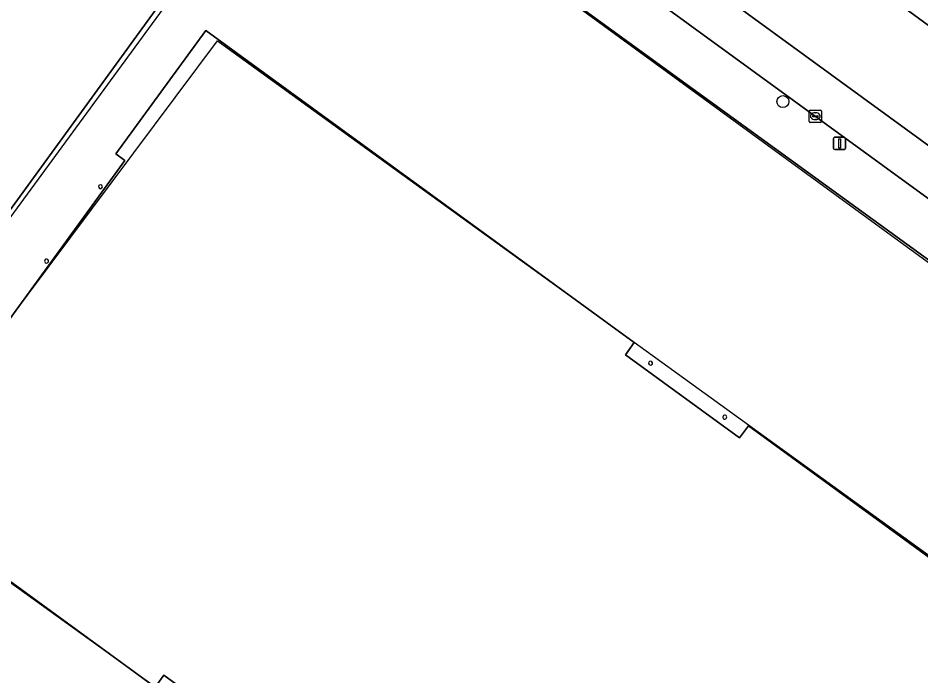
# Model space of a CAD drawing. Extents: x 159039 to 160102, y 381214 to 382524.
# Drawn here: x 159723.7 to 159797.6, y 382328.7 to 382382.5 of the extents above; entities that cross this region are included whole.
import ezdxf

# ---------------------------------------------------------------- set-up
doc = ezdxf.new("R2010")
doc.units = 0
for name, color, linetype in [('IMGEO_Berm_groen', 7, 'Continuous'), ('IMGEO_Boom', 7, 'Continuous'), ('IMGEO_Erf', 7, 'Continuous'), ('IMGEO_Fietspad_gesloten', 7, 'Continuous'), ('IMGEO_Groenvoorziening', 7, 'Continuous'), ('IMGEO_Hek', 7, 'Continuous'), ('IMGEO_Kolk', 7, 'Continuous'), ('IMGEO_Lichtmast', 7, 'Continuous'), ('IMGEO_Pand', 7, 'Continuous'), ('IMGEO_Pand_vergunning_verleend', 7, 'Continuous'), ('IMGEO_Rijbaan_regionaal_gesloten', 7, 'Continuous'), ('IMGEO_Voetpad_open', 7, 'Continuous')]:
    doc.layers.add(name, color=color, linetype=linetype)

msp = doc.modelspace()

# ---------------------------------------------------------------- linework, layer by layer
at = {"layer": 'IMGEO_Berm_groen'}
for points in [[(159951.408, 382270.111), (159950.255, 382270.973), (159942.86, 382276.362), (159898.832, 382308.266), (159879.476, 382322.389), (159862.74, 382334.601), (159851.859, 382342.552), (159851.467, 382342.838), (159848.225, 382345.207), (159847.909, 382345.438), (159842.302, 382349.754), (159825.931, 382361.611), (159744.721, 382421.135)], [(159731.166, 382420.942), (159806.91, 382365.755)]]:
    msp.add_lwpolyline(points, dxfattribs=at)
at = {"layer": 'IMGEO_Boom'}
msp.add_circle((159786.265, 382375.714), 0.489, dxfattribs=at)
at = {"layer": 'IMGEO_Erf'}
msp.add_lwpolyline([(159813.753, 382300.574), (159836.299, 382335.103), (159747.073, 382399.873), (159699.247, 382334.119), (159704.565, 382330.203), (159706.627, 382328.685), (159722.88, 382316.716), (159724.903, 382315.226), (159743.675, 382301.403), (159744.886, 382300.517), (159752.002, 382295.309), (159764.135, 382286.429)], dxfattribs=at)
msp.add_lwpolyline([(159785.205, 382291.264), (159756.441, 382312.198), (159757.143, 382313.162), (159735.653, 382328.808), (159734.933, 382327.823), (159712.1, 382344.486), (159720.334, 382355.812), (159721.082, 382355.277), (159732.445, 382370.894), (159731.709, 382371.439), (159739.063, 382381.527), (159774.11, 382356.003), (159773.397, 382355.011), (159782.725, 382348.221), (159783.444, 382349.209), (159812.17, 382328.274)], close=True, dxfattribs=at)
for centre, radius, start, end in [((159730.46, 382368.752), 0.157, 164.54475, 115.39473), ((159730.458, 382368.754), 0.154, 114.94738, 164.9921), ((159726.049, 382362.678), 0.164, 149.38066, 86.13642), ((159726.048, 382362.679), 0.162, 85.8011, 149.71598), ((159775.444, 382354.327), 0.163, 43.31587, 341.59283), ((159775.439, 382354.326), 0.166, 342.34035, 42.56835), ((159781.51, 382349.912), 0.163, 124.41748, 26.0482), ((159781.51, 382349.911), 0.164, 26.50825, 123.95743)]:
    msp.add_arc(centre, radius, start, end, dxfattribs=at)
at = {"layer": 'IMGEO_Fietspad_gesloten'}
msp.add_lwpolyline([(159721.733, 382423.656), (159723.82, 382421.999), (159724.452, 382421.497), (159731.37, 382416.435), (159804.851, 382362.916), (159806.91, 382365.755), (159731.166, 382420.942)], dxfattribs=at)
at = {"layer": 'IMGEO_Groenvoorziening'}
msp.add_lwpolyline([(159688.3, 382331.821), (159693.407, 382338.42), (159699.247, 382334.119), (159747.073, 382399.873)], dxfattribs=at)
at = {"layer": 'IMGEO_Hek'}
msp.add_lwpolyline([(159836.205, 382334.797), (159747.432, 382399.561), (159699.527, 382334.134), (159745.322, 382300.284)], dxfattribs=at)
at = {"layer": 'IMGEO_Kolk'}
for p, q in [((159788.418, 382374.094), (159788.418, 382374.946)), ((159788.493, 382375.02), (159789.345, 382375.02)), ((159788.906, 382374.8), (159788.931, 382374.8)), ((159789.419, 382374.946), (159789.419, 382374.094)), ((159789.345, 382374.02), (159788.493, 382374.02)), ((159788.677, 382374.514), (159788.677, 382374.526)), ((159789.115, 382374.477), (159788.717, 382374.477)), ((159788.72, 382374.563), (159789.118, 382374.563)), ((159788.929, 382374.24), (159788.904, 382374.24)), ((159789.161, 382374.526), (159789.161, 382374.514))]:
    msp.add_line(p, q, dxfattribs=at)
for points in [[(159788.418, 382374.094), (159788.418, 382374.946)], [(159788.493, 382375.02), (159789.345, 382375.02)], [(159789.419, 382374.946), (159789.419, 382374.094)], [(159789.345, 382374.02), (159788.493, 382374.02)]]:
    msp.add_lwpolyline(points, dxfattribs=at)
for centre, radius, start, end in [((159788.495, 382374.944), 0.0765, 91.55205, 178.44795), ((159788.495, 382374.944), 0.0765, 91.55205, 178.44795), ((159789.343, 382374.944), 0.0765, 1.55205, 88.44795), ((159789.343, 382374.944), 0.0765, 1.55205, 88.44795), ((159788.495, 382374.096), 0.0765, 181.55205, 268.44795), ((159788.495, 382374.096), 0.0765, 181.55205, 268.44795), ((159788.717, 382374.523), 0.0403, 85.87752, 175.75265), ((159788.714, 382374.513), 0.0366, 178.93798, 274.71019), ((159789.118, 382374.52), 0.043, 264.86636, 352.45326), ((159789.122, 382374.525), 0.0386, 1.73085, 96.63898), ((159789.343, 382374.096), 0.0765, 271.55205, 358.44795), ((159789.343, 382374.096), 0.0765, 271.55205, 358.44795)]:
    msp.add_arc(centre, radius, start, end, dxfattribs=at)
for centre, major_axis, ratio, start_param, end_param in [((159788.905, 382374.52), (-0.387, 0.002), 0.722429, 4.712389, 7.853982), ((159788.93, 382374.52), (-0.39, 0.002), 0.717154, 1.570796, 4.712389)]:
    msp.add_ellipse(centre, major_axis=major_axis, ratio=ratio, start_param=start_param, end_param=end_param, dxfattribs=at)
at = {"layer": 'IMGEO_Lichtmast'}
for p, q in [((159790.408, 382371.894), (159790.408, 382372.694)), ((159790.408, 382372.694), (159790.408, 382371.894)), ((159790.508, 382372.794), (159791.298, 382372.794)), ((159791.298, 382372.794), (159790.508, 382372.794)), ((159791.398, 382372.694), (159791.398, 382371.894)), ((159791.398, 382371.894), (159791.398, 382372.694)), ((159791.298, 382371.794), (159790.508, 382371.794)), ((159790.508, 382371.794), (159791.298, 382371.794))]:
    msp.add_line(p, q, dxfattribs=at)
msp.add_lwpolyline([(159790.828, 382372.669), (159790.978, 382372.669), (159790.978, 382371.919), (159790.828, 382371.919), (159790.828, 382372.669)], dxfattribs=at)
for centre, start, end in [((159790.508, 382372.694), 90, 180), ((159790.508, 382372.694), 90, 180), ((159791.298, 382372.694), 0, 90), ((159791.298, 382372.694), 360, 90), ((159790.508, 382371.894), 180, 270), ((159790.508, 382371.894), 180, 270), ((159791.298, 382371.894), 270, 0), ((159791.298, 382371.894), 270, 0)]:
    msp.add_arc(centre, 0.1, start, end, dxfattribs=at)
at = {"layer": 'IMGEO_Pand'}
msp.add_lwpolyline([(159783.444, 382349.209), (159782.725, 382348.221), (159773.397, 382355.011), (159774.11, 382356.003), (159739.063, 382381.527), (159731.709, 382371.439), (159732.445, 382370.894), (159721.082, 382355.277), (159720.334, 382355.812), (159712.1, 382344.486), (159734.933, 382327.823), (159735.653, 382328.808), (159757.143, 382313.162), (159756.441, 382312.198), (159785.205, 382291.264), (159812.17, 382328.274)], close=True, dxfattribs=at)
for centre, radius, start, end in [((159730.46, 382368.752), 0.157, 164.54475, 115.39473), ((159730.458, 382368.754), 0.154, 114.94738, 164.9921), ((159726.049, 382362.678), 0.164, 149.38066, 86.13642), ((159726.048, 382362.679), 0.162, 85.8011, 149.71598), ((159775.444, 382354.327), 0.163, 43.31587, 341.59283), ((159775.439, 382354.326), 0.166, 342.34035, 42.56835), ((159781.51, 382349.912), 0.163, 124.41748, 26.0482), ((159781.51, 382349.911), 0.164, 26.50825, 123.95743)]:
    msp.add_arc(centre, radius, start, end, dxfattribs=at)
at = {"layer": 'IMGEO_Pand_vergunning_verleend'}
msp.add_lwpolyline([(159712.544, 382343.938), (159740.029, 382380.688), (159813.188, 382327.763), (159785.847, 382291.169)], close=True, dxfattribs=at)
at = {"layer": 'IMGEO_Rijbaan_regionaal_gesloten'}
msp.add_lwpolyline([(159744.721, 382421.135), (159825.931, 382361.611), (159842.302, 382349.754), (159847.909, 382345.438), (159848.225, 382345.207), (159851.467, 382342.838), (159851.859, 382342.552), (159862.74, 382334.601), (159879.476, 382322.389), (159898.832, 382308.266), (159942.86, 382276.362), (159950.255, 382270.973), (159951.408, 382270.111), (159951.455, 382270.099), (159985.831, 382245.041), (160011.012, 382226.564), (160019.615, 382220.31)], dxfattribs=at)
at = {"layer": 'IMGEO_Voetpad_open'}
for points in [[(159727.864, 382416.261), (159726.57, 382414.81), (159747.073, 382399.873), (159836.299, 382335.103), (159838.954, 382333.174), (159839.256, 382332.95), (159842.516, 382330.586), (159842.927, 382330.285), (159845.391, 382328.496), (159849.969, 382325.173), (159850.501, 382324.848), (159853.785, 382321.763)], [(159845.222, 382333.438), (159844.815, 382333.733), (159841.561, 382336.099), (159841.253, 382336.323), (159835.573, 382340.452), (159819.78, 382351.985), (159808.348, 382360.301), (159807.744, 382359.479), (159804.337, 382361.98), (159804.985, 382362.819), (159804.851, 382362.916), (159731.37, 382416.435)]]:
    msp.add_lwpolyline(points, dxfattribs=at)

doc.saveas('drawing.dxf')
